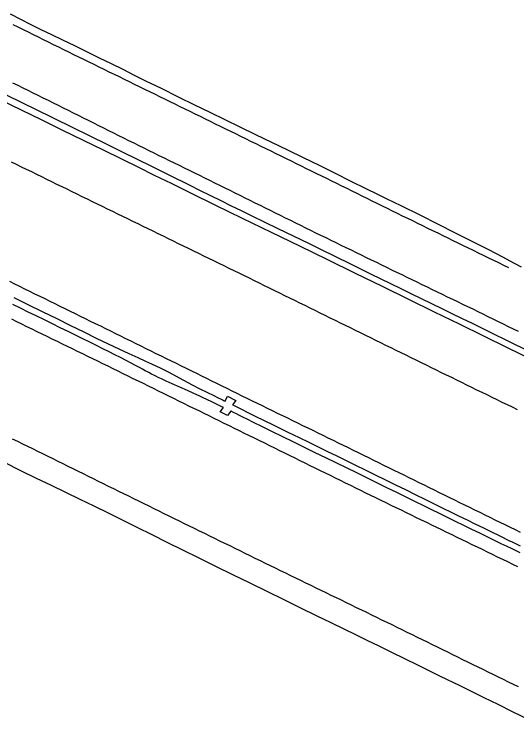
# Model space of a CAD drawing. Extents: x 1948091 to 1975253, y 787267 to 823306.
# Drawn here: x 1974788.3 to 1975011.4, y 793524.6 to 793837.9 of the extents above; entities that cross this region are included whole.
import ezdxf

# ---------------------------------------------------------------- set-up
doc = ezdxf.new("R2010")
doc.units = 0
doc.layers.add('RD_EX_Pavement_Markings', color=7, linetype='Continuous')
doc.layers.add('RD_EX_Road', color=7, linetype='Continuous')

msp = doc.modelspace()

# ---------------------------------------------------------------- linework, layer by layer
at = {"layer": 'RD_EX_Pavement_Markings'}
for points in [[(1975007.87, 793725.26), (1975005.62, 793726.36), (1975003.38, 793727.46), (1975001.13, 793728.55), (1974998.88, 793729.65), (1974996.64, 793730.74), (1974994.39, 793731.84), (1974992.14, 793732.94), (1974989.89, 793734.03), (1974987.65, 793735.13), (1974985.4, 793736.22), (1974983.15, 793737.32), (1974980.91, 793738.42), (1974978.66, 793739.52), (1974976.42, 793740.62), (1974974.17, 793741.71), (1974971.92, 793742.81), (1974969.68, 793743.91), (1974967.43, 793745.01), (1974965.19, 793746.11), (1974962.94, 793747.2), (1974960.69, 793748.3), (1974958.45, 793749.4), (1974956.2, 793750.5), (1974953.96, 793751.6), (1974951.71, 793752.69), (1974949.47, 793753.8), (1974947.23, 793754.91), (1974944.99, 793756.02), (1974942.75, 793757.13), (1974940.51, 793758.24), (1974938.27, 793759.35), (1974936.03, 793760.46), (1974933.79, 793761.57), (1974931.55, 793762.68), (1974929.31, 793763.79), (1974927.07, 793764.9), (1974924.82, 793766), (1974922.58, 793767.1), (1974920.34, 793768.2), (1974918.09, 793769.31), (1974915.85, 793770.41), (1974913.6, 793771.51), (1974911.36, 793772.61), (1974909.12, 793773.71), (1974906.87, 793774.81), (1974904.63, 793775.92), (1974902.38, 793777.02), (1974900.14, 793778.12), (1974897.89, 793779.22), (1974895.65, 793780.32), (1974893.41, 793781.42), (1974891.16, 793782.52), (1974888.92, 793783.63), (1974886.67, 793784.73), (1974884.43, 793785.83), (1974882.19, 793786.93), (1974879.94, 793788.03), (1974877.7, 793789.13), (1974875.45, 793790.23), (1974873.21, 793791.33), (1974870.96, 793792.43), (1974868.72, 793793.54), (1974866.48, 793794.64), (1974864.23, 793795.74), (1974861.99, 793796.84), (1974859.74, 793797.93), (1974857.5, 793799.03), (1974855.25, 793800.13), (1974853, 793801.23), (1974850.76, 793802.33), (1974848.51, 793803.43), (1974846.27, 793804.52), (1974844.02, 793805.62), (1974841.78, 793806.72), (1974839.53, 793807.82), (1974837.29, 793808.92), (1974835.04, 793810.02), (1974832.8, 793811.12), (1974830.55, 793812.22), (1974828.31, 793813.32), (1974826.06, 793814.42), (1974823.82, 793815.52), (1974821.57, 793816.62), (1974819.33, 793817.72), (1974817.08, 793818.82), (1974814.84, 793819.92), (1974812.59, 793821.02), (1974810.35, 793822.12), (1974808.11, 793823.22), (1974805.87, 793824.34), (1974803.63, 793825.45), (1974801.39, 793826.56), (1974799.15, 793827.67), (1974796.91, 793828.78), (1974794.67, 793829.89), (1974792.43, 793831), (1974790.2, 793832.11), (1974787.96, 793833.23)], [(1974787.68, 793807.48), (1974789.92, 793806.37), (1974792.17, 793805.26), (1974794.41, 793804.15), (1974796.65, 793803.05), (1974798.89, 793801.94), (1974801.13, 793800.83), (1974803.37, 793799.73), (1974805.61, 793798.61), (1974807.84, 793797.49), (1974810.08, 793796.37), (1974812.31, 793795.26), (1974814.55, 793794.14), (1974816.78, 793793.02), (1974819.02, 793791.9), (1974821.26, 793790.78), (1974823.49, 793789.67), (1974825.73, 793788.55), (1974827.96, 793787.43), (1974830.2, 793786.31), (1974832.44, 793785.19), (1974834.67, 793784.08), (1974836.91, 793782.96), (1974839.14, 793781.84), (1974841.38, 793780.72), (1974843.62, 793779.62), (1974845.87, 793778.52), (1974848.11, 793777.42), (1974850.35, 793776.31), (1974852.6, 793775.21), (1974854.84, 793774.11), (1974857.08, 793773.01), (1974859.33, 793771.9), (1974861.57, 793770.8), (1974863.82, 793769.7), (1974866.06, 793768.6), (1974868.3, 793767.5), (1974870.55, 793766.39), (1974872.79, 793765.29), (1974875.03, 793764.19), (1974877.28, 793763.09), (1974879.52, 793761.98), (1974881.76, 793760.87), (1974884, 793759.76), (1974886.24, 793758.65), (1974888.48, 793757.54), (1974890.72, 793756.43), (1974892.96, 793755.33), (1974895.2, 793754.22), (1974897.44, 793753.11), (1974899.68, 793752), (1974901.92, 793750.89), (1974904.16, 793749.78), (1974906.4, 793748.67), (1974908.64, 793747.56), (1974910.88, 793746.45), (1974913.12, 793745.34), (1974915.36, 793744.23), (1974917.6, 793743.12), (1974919.84, 793742.01), (1974922.08, 793740.9), (1974924.33, 793739.8), (1974926.58, 793738.7), (1974928.82, 793737.61), (1974931.07, 793736.51), (1974933.32, 793735.42), (1974935.56, 793734.32), (1974937.81, 793733.22), (1974940.06, 793732.13), (1974942.3, 793731.03), (1974944.55, 793729.94), (1974946.8, 793728.84), (1974949.04, 793727.75), (1974951.29, 793726.65), (1974953.54, 793725.55), (1974955.79, 793724.46), (1974958.03, 793723.37), (1974960.28, 793722.28), (1974962.53, 793721.19), (1974964.78, 793720.1), (1974967.03, 793719.01), (1974969.28, 793717.92), (1974971.53, 793716.83), (1974973.78, 793715.74), (1974976.03, 793714.65), (1974978.28, 793713.56), (1974980.53, 793712.47), (1974982.78, 793711.38), (1974985.03, 793710.29), (1974987.28, 793709.2), (1974989.53, 793708.11), (1974991.78, 793707.02), (1974994.03, 793705.92), (1974996.27, 793704.82), (1974998.52, 793703.72), (1975000.76, 793702.61), (1975003.01, 793701.51), (1975005.25, 793700.41), (1975007.49, 793699.31), (1975009.74, 793698.21), (1975011.98, 793697.11)], [(1975011.66, 793662.27), (1975009.42, 793663.37), (1975007.17, 793664.46), (1975004.92, 793665.56), (1975002.68, 793666.66), (1975000.43, 793667.75), (1974998.18, 793668.85), (1974995.94, 793669.94), (1974993.69, 793671.04), (1974991.44, 793672.14), (1974989.2, 793673.24), (1974986.96, 793674.34), (1974984.71, 793675.44), (1974982.47, 793676.55), (1974980.22, 793677.65), (1974977.98, 793678.75), (1974975.73, 793679.85), (1974973.49, 793680.95), (1974971.25, 793682.05), (1974969, 793683.15), (1974966.76, 793684.25), (1974964.51, 793685.36), (1974962.27, 793686.46), (1974960.02, 793687.56), (1974957.78, 793688.66), (1974955.54, 793689.76), (1974953.29, 793690.86), (1974951.05, 793691.96), (1974948.8, 793693.07), (1974946.56, 793694.17), (1974944.31, 793695.27), (1974942.07, 793696.37), (1974939.83, 793697.49), (1974937.59, 793698.6), (1974935.35, 793699.7), (1974933.11, 793700.8), (1974930.86, 793701.91), (1974928.62, 793703.01), (1974926.38, 793704.11), (1974924.13, 793705.21), (1974921.89, 793706.32), (1974919.64, 793707.42), (1974917.4, 793708.52), (1974915.16, 793709.62), (1974912.91, 793710.73), (1974910.67, 793711.83), (1974908.43, 793712.93), (1974906.18, 793714.03), (1974903.94, 793715.14), (1974901.69, 793716.24), (1974899.45, 793717.34), (1974897.21, 793718.45), (1974894.96, 793719.55), (1974892.72, 793720.65), (1974890.48, 793721.75), (1974888.23, 793722.86), (1974885.99, 793723.96), (1974883.74, 793725.06), (1974881.5, 793726.16), (1974879.25, 793727.26), (1974877.01, 793728.35), (1974874.76, 793729.45), (1974872.51, 793730.54), (1974870.26, 793731.64), (1974868.02, 793732.74), (1974865.77, 793733.83), (1974863.52, 793734.93), (1974861.28, 793736.02), (1974859.03, 793737.12), (1974856.78, 793738.21), (1974854.54, 793739.31), (1974852.29, 793740.41), (1974850.04, 793741.5), (1974847.79, 793742.6), (1974845.55, 793743.69), (1974843.3, 793744.79), (1974841.05, 793745.89), (1974838.81, 793746.98), (1974836.56, 793748.08), (1974834.31, 793749.17), (1974832.07, 793750.27), (1974829.82, 793751.37), (1974827.57, 793752.46), (1974825.32, 793753.56), (1974823.08, 793754.65), (1974820.83, 793755.75), (1974818.58, 793756.85), (1974816.34, 793757.95), (1974814.09, 793759.05), (1974811.85, 793760.15), (1974809.61, 793761.25), (1974807.36, 793762.35), (1974805.12, 793763.45), (1974802.87, 793764.55), (1974800.63, 793765.65), (1974798.38, 793766.75), (1974796.14, 793767.85), (1974793.89, 793768.95), (1974791.65, 793770.05), (1974789.4, 793771.15), (1974787.16, 793772.26)], [(1974786.22, 793719.33), (1974788.47, 793718.23), (1974790.71, 793717.13), (1974792.95, 793716.02), (1974795.2, 793714.92), (1974797.44, 793713.82), (1974799.68, 793712.71), (1974801.93, 793711.61), (1974804.17, 793710.5), (1974806.41, 793709.4), (1974808.65, 793708.3), (1974810.9, 793707.19), (1974813.14, 793706.09), (1974815.38, 793704.98), (1974817.63, 793703.88), (1974819.87, 793702.78), (1974822.11, 793701.67), (1974824.36, 793700.57), (1974826.6, 793699.47), (1974828.84, 793698.36), (1974831.09, 793697.26), (1974833.33, 793696.15), (1974835.57, 793695.05), (1974837.81, 793693.95), (1974840.06, 793692.84), (1974842.3, 793691.74), (1974844.54, 793690.63), (1974846.79, 793689.53), (1974849.03, 793688.43), (1974851.27, 793687.32), (1974853.51, 793686.22), (1974855.76, 793685.11), (1974858, 793684), (1974860.24, 793682.9), (1974862.48, 793681.79), (1974864.73, 793680.69), (1974866.97, 793679.58), (1974869.21, 793678.48), (1974871.45, 793677.37), (1974873.7, 793676.27), (1974875.94, 793675.16), (1974878.18, 793674.06), (1974880.42, 793672.95), (1974882.66, 793671.85), (1974884.91, 793670.74), (1974887.15, 793669.63), (1974889.39, 793668.53), (1974891.63, 793667.42), (1974893.88, 793666.32), (1974896.12, 793665.22), (1974898.37, 793664.12), (1974900.61, 793663.03), (1974902.86, 793661.93), (1974905.11, 793660.83), (1974907.35, 793659.73), (1974909.6, 793658.64), (1974911.85, 793657.54), (1974914.09, 793656.44), (1974916.34, 793655.35), (1974918.59, 793654.25), (1974920.83, 793653.15), (1974923.08, 793652.05), (1974925.32, 793650.96), (1974927.57, 793649.86), (1974929.82, 793648.76), (1974932.06, 793647.66), (1974934.31, 793646.57), (1974936.55, 793645.46), (1974938.8, 793644.36), (1974941.04, 793643.26), (1974943.28, 793642.15), (1974945.53, 793641.05), (1974947.77, 793639.95), (1974950.01, 793638.84), (1974952.26, 793637.74), (1974954.5, 793636.63), (1974956.74, 793635.53), (1974958.98, 793634.43), (1974961.23, 793633.32), (1974963.47, 793632.22), (1974965.71, 793631.11), (1974967.96, 793630.01), (1974970.2, 793628.91), (1974972.44, 793627.8), (1974974.69, 793626.7), (1974976.93, 793625.6), (1974979.17, 793624.49), (1974981.42, 793623.39), (1974983.66, 793622.29), (1974985.9, 793621.18), (1974988.15, 793620.08), (1974990.39, 793618.98), (1974992.64, 793617.88), (1974994.88, 793616.78), (1974997.12, 793615.67), (1974999.37, 793614.57), (1975001.61, 793613.47), (1975003.86, 793612.37), (1975006.1, 793611.27), (1975008.34, 793610.16), (1975010.59, 793609.06), (1975012.83, 793607.96)], [(1974787.15, 793702.58), (1974789.4, 793701.48), (1974791.64, 793700.38), (1974793.89, 793699.29), (1974796.14, 793698.19), (1974798.39, 793697.1), (1974800.63, 793696), (1974802.88, 793694.91), (1974805.13, 793693.81), (1974807.37, 793692.71), (1974809.62, 793691.62), (1974811.87, 793690.52), (1974814.12, 793689.43), (1974816.36, 793688.33), (1974818.61, 793687.24), (1974820.86, 793686.14), (1974823.1, 793685.04), (1974825.35, 793683.95), (1974827.59, 793682.85), (1974829.84, 793681.74), (1974832.08, 793680.64), (1974834.33, 793679.54), (1974836.57, 793678.44), (1974838.81, 793677.33), (1974841.06, 793676.23), (1974843.3, 793675.13), (1974845.54, 793674.02), (1974847.79, 793672.92), (1974850.03, 793671.82), (1974852.28, 793670.72), (1974854.52, 793669.61), (1974856.76, 793668.51), (1974859.01, 793667.41), (1974861.25, 793666.31), (1974863.49, 793665.2), (1974865.74, 793664.1), (1974867.98, 793663), (1974870.22, 793661.9), (1974872.47, 793660.79), (1974874.71, 793659.69), (1974876.96, 793658.59), (1974879.2, 793657.48), (1974881.44, 793656.38), (1974883.68, 793655.27), (1974885.93, 793654.17), (1974888.17, 793653.07), (1974890.41, 793651.96), (1974892.66, 793650.86), (1974894.9, 793649.75), (1974897.14, 793648.65), (1974899.38, 793647.54), (1974901.63, 793646.44), (1974903.87, 793645.33), (1974906.11, 793644.23), (1974908.35, 793643.12), (1974910.6, 793642.02), (1974912.84, 793640.91), (1974915.08, 793639.81), (1974917.32, 793638.7), (1974919.57, 793637.6), (1974921.81, 793636.49), (1974924.05, 793635.39), (1974926.29, 793634.28), (1974928.54, 793633.18), (1974930.78, 793632.07), (1974933.02, 793630.97), (1974935.26, 793629.86), (1974937.51, 793628.76), (1974939.75, 793627.65), (1974941.99, 793626.54), (1974944.23, 793625.44), (1974946.48, 793624.35), (1974948.73, 793623.26), (1974950.98, 793622.16), (1974953.23, 793621.07), (1974955.48, 793619.98), (1974957.73, 793618.89), (1974959.98, 793617.8), (1974962.22, 793616.71), (1974964.47, 793615.61), (1974966.72, 793614.52), (1974968.97, 793613.43), (1974971.22, 793612.34), (1974973.47, 793611.25), (1974975.72, 793610.16), (1974977.97, 793609.07), (1974980.22, 793607.97), (1974982.47, 793606.88), (1974984.72, 793605.79), (1974986.97, 793604.7), (1974989.21, 793603.61), (1974991.46, 793602.52), (1974993.71, 793601.43), (1974995.96, 793600.33), (1974998.21, 793599.24), (1975000.46, 793598.15), (1975002.71, 793597.06), (1975004.96, 793595.97), (1975007.21, 793594.88), (1975009.46, 793593.79), (1975011.71, 793592.7)], [(1975012.14, 793539.21), (1975009.89, 793540.31), (1975007.65, 793541.41), (1975005.4, 793542.51), (1975003.16, 793543.61), (1975000.91, 793544.7), (1974998.67, 793545.8), (1974996.42, 793546.91), (1974994.18, 793548.01), (1974991.93, 793549.11), (1974989.69, 793550.21), (1974987.45, 793551.31), (1974985.2, 793552.42), (1974982.96, 793553.52), (1974980.71, 793554.62), (1974978.47, 793555.72), (1974976.23, 793556.83), (1974973.98, 793557.93), (1974971.74, 793559.03), (1974969.5, 793560.13), (1974967.25, 793561.23), (1974965.01, 793562.34), (1974962.76, 793563.44), (1974960.52, 793564.54), (1974958.28, 793565.64), (1974956.03, 793566.74), (1974953.79, 793567.85), (1974951.54, 793568.94), (1974949.29, 793570.03), (1974947.04, 793571.13), (1974944.79, 793572.22), (1974942.55, 793573.31), (1974940.3, 793574.4), (1974938.05, 793575.5), (1974935.8, 793576.59), (1974933.55, 793577.68), (1974931.3, 793578.77), (1974929.05, 793579.87), (1974926.81, 793580.96), (1974924.56, 793582.05), (1974922.31, 793583.15), (1974920.06, 793584.24), (1974917.81, 793585.33), (1974915.56, 793586.42), (1974913.31, 793587.52), (1974911.07, 793588.61), (1974908.82, 793589.7), (1974906.57, 793590.79), (1974904.32, 793591.89), (1974902.07, 793592.99), (1974899.83, 793594.09), (1974897.59, 793595.19), (1974895.34, 793596.29), (1974893.1, 793597.39), (1974890.85, 793598.49), (1974888.61, 793599.59), (1974886.36, 793600.69), (1974884.12, 793601.8), (1974881.88, 793602.9), (1974879.63, 793604), (1974877.39, 793605.1), (1974875.14, 793606.2), (1974872.9, 793607.3), (1974870.65, 793608.4), (1974868.41, 793609.5), (1974866.16, 793610.61), (1974863.92, 793611.71), (1974861.68, 793612.81), (1974859.43, 793613.91), (1974857.19, 793615.01), (1974854.94, 793616.11), (1974852.7, 793617.21), (1974850.45, 793618.31), (1974848.21, 793619.42), (1974845.97, 793620.53), (1974843.73, 793621.63), (1974841.49, 793622.74), (1974839.25, 793623.85), (1974837, 793624.96), (1974834.76, 793626.06), (1974832.52, 793627.17), (1974830.28, 793628.28), (1974828.04, 793629.38), (1974825.8, 793630.49), (1974823.56, 793631.6), (1974821.31, 793632.71), (1974819.07, 793633.81), (1974816.83, 793634.92), (1974814.59, 793636.03), (1974812.35, 793637.13), (1974810.11, 793638.24), (1974807.86, 793639.35), (1974805.62, 793640.45), (1974803.38, 793641.56), (1974801.14, 793642.66), (1974798.89, 793643.76), (1974796.65, 793644.87), (1974794.41, 793645.97), (1974792.16, 793647.07), (1974789.92, 793648.18), (1974787.68, 793649.28)]]:
    msp.add_lwpolyline(points, dxfattribs=at)
at = {"layer": 'RD_EX_Road'}
for points in [[(1975013.46, 793725.56), (1975010.38, 793727.22), (1975005.21, 793730.03), (1974998.87, 793733.33), (1974991.61, 793736.98), (1974984.19, 793740.72), (1974976.65, 793744.55), (1974968.49, 793748.63), (1974960.05, 793752.79), (1974953.83, 793755.84), (1974949.7, 793757.83), (1974944.48, 793760.39), (1974937.82, 793763.67), (1974930.85, 793767.15), (1974923.78, 793770.71), (1974916.76, 793774.16), (1974909.8, 793777.51), (1974902.71, 793780.91), (1974895.52, 793784.38), (1974888.6, 793787.74), (1974881.95, 793791), (1974875.31, 793794.26), (1974868.56, 793797.55), (1974861.29, 793801.11), (1974853.68, 793804.86), (1974847.14, 793808.08), (1974841.76, 793810.75), (1974836.65, 793813.29), (1974831.6, 793815.82), (1974826.27, 793818.42), (1974820.67, 793821.12), (1974815.21, 793823.78), (1974809.99, 793826.38), (1974805.06, 793828.78), (1974800.41, 793831.01), (1974795.85, 793833.25), (1974791.34, 793835.56), (1974786.71, 793837.94)], [(1975016.6, 793688.3), (1975007.78, 793692.62), (1975000.02, 793696.45), (1974991.73, 793700.52), (1974987.29, 793702.69), (1974982.74, 793704.91), (1974978.19, 793707.13), (1974973.64, 793709.36), (1974969.09, 793711.59), (1974964.54, 793713.81), (1974960.02, 793716.02), (1974955.5, 793718.21), (1974946.6, 793722.52), (1974938.28, 793726.6), (1974930.12, 793730.66), (1974925.03, 793733.15), (1974919.11, 793736.03), (1974912.35, 793739.29), (1974905.52, 793742.58), (1974899.39, 793745.55), (1974893.95, 793748.21), (1974889.21, 793750.54), (1974884.77, 793752.74), (1974880.21, 793754.99), (1974875.55, 793757.29), (1974870.78, 793759.63), (1974866.08, 793761.95), (1974857.44, 793766.23), (1974849.77, 793770.07), (1974842.84, 793773.53), (1974836.46, 793776.71), (1974829.6, 793780.08), (1974822.11, 793783.71), (1974814.27, 793787.54), (1974806.08, 793791.59), (1974797.38, 793795.88), (1974792.82, 793798.12), (1974784.04, 793802.44)], [(1975017.32, 793684.82), (1975007.17, 793689.79), (1974996.7, 793694.93), (1974985.91, 793700.21), (1974974.82, 793705.65), (1974963.42, 793711.23), (1974951.72, 793716.96), (1974939.72, 793722.82), (1974927.48, 793728.8), (1974915.06, 793734.87), (1974902.46, 793741.02), (1974889.69, 793747.25), (1974877.6, 793753.15), (1974867.07, 793758.31), (1974858.1, 793762.7), (1974850.68, 793766.35), (1974843.73, 793769.78), (1974836.14, 793773.5), (1974827.93, 793777.52), (1974819.08, 793781.84), (1974809.92, 793786.31), (1974800.76, 793790.79), (1974791.61, 793795.28), (1974782.45, 793799.76)], [(1974788.21, 793712.07), (1974794.41, 793709.03), (1974800.83, 793705.88), (1974807.24, 793702.73), (1974813.36, 793699.72), (1974819.22, 793696.85), (1974824.81, 793694.12), (1974830.04, 793691.58), (1974834.84, 793689.28), (1974839.21, 793687.23), (1974843.16, 793685.43), (1974846.57, 793683.89), (1974849.36, 793682.61), (1974851.53, 793681.61), (1974853.07, 793680.88), (1974854.64, 793680.09), (1974856.91, 793678.92), (1974859.87, 793677.36), (1974863.53, 793675.43), (1974867.33, 793673.42), (1974870.75, 793671.64), (1974873.78, 793670.09), (1974876.89, 793668.55), (1974878.57, 793667.72), (1974880.14, 793666.95), (1974881.13, 793666.47), (1974881.53, 793666.27), (1974881.91, 793666.09), (1974883.05, 793668.25), (1974886.7, 793666.34), (1974885.25, 793664.44), (1974885.94, 793664.11), (1974895.31, 793659.49), (1974903.24, 793655.58), (1974909.73, 793652.4), (1974914.78, 793649.93), (1974919.08, 793647.84), (1974923.29, 793645.79), (1974927.44, 793643.77), (1974931.51, 793641.79), (1974935.6, 793639.79), (1974939.8, 793637.73), (1974944.12, 793635.6), (1974948.56, 793633.4), (1974953.03, 793631.19), (1974957.48, 793628.99), (1974961.91, 793626.81), (1974966.31, 793624.65), (1974970.59, 793622.55), (1974974.67, 793620.55), (1974978.55, 793618.65), (1974982.23, 793616.85), (1974985.78, 793615.11), (1974989.3, 793613.39), (1974992.79, 793611.68), (1974996.24, 793609.99), (1974999.86, 793608.23), (1975003.83, 793606.28), (1975008.16, 793604.16), (1975008.99, 793603.76), (1975012.84, 793601.86)], [(1975012.9, 793598.69), (1975011.03, 793599.61), (1975009.22, 793600.5), (1975007.02, 793601.58), (1975004.45, 793602.83), (1975001.48, 793604.27), (1974998.26, 793605.83), (1974994.92, 793607.46), (1974991.44, 793609.16), (1974987.84, 793610.93), (1974984.2, 793612.72), (1974980.62, 793614.47), (1974977.11, 793616.19), (1974973.66, 793617.88), (1974970.12, 793619.6), (1974966.34, 793621.45), (1974962.33, 793623.42), (1974958.09, 793625.5), (1974953.71, 793627.66), (1974949.29, 793629.83), (1974944.83, 793632.02), (1974940.34, 793634.23), (1974935.81, 793636.46), (1974931.23, 793638.7), (1974926.61, 793640.96), (1974921.94, 793643.23), (1974917.22, 793645.54), (1974912.43, 793647.88), (1974907.59, 793650.26), (1974902.69, 793652.67), (1974898.18, 793654.9), (1974894.53, 793656.7), (1974891.73, 793658.08), (1974889.79, 793659.03), (1974888.32, 793659.75), (1974886.97, 793660.42), (1974885.72, 793661.04), (1974884.57, 793661.62), (1974884.52, 793661.64), (1974883.01, 793659.72), (1974879.71, 793661.33), (1974881.2, 793663.3), (1974880.22, 793663.79), (1974877.82, 793664.92), (1974876.09, 793665.75), (1974873.79, 793666.85), (1974872.16, 793667.65), (1974870.38, 793668.5), (1974868.07, 793669.56), (1974865.22, 793670.85), (1974861.84, 793672.36), (1974858.5, 793673.84), (1974855.8, 793675.05), (1974853.72, 793675.99), (1974852.29, 793676.67), (1974851.24, 793677.17), (1974850.34, 793677.61), (1974849.6, 793677.99), (1974849, 793678.3), (1974848.37, 793678.64), (1974847.56, 793679.07), (1974846.54, 793679.61), (1974845.34, 793680.26), (1974843.9, 793681.02), (1974842.2, 793681.93), (1974840.23, 793682.97), (1974838, 793684.15), (1974835.58, 793685.42), (1974833.07, 793686.71), (1974830.46, 793688.03), (1974827.76, 793689.37), (1974824.94, 793690.76), (1974821.98, 793692.23), (1974818.87, 793693.76), (1974815.62, 793695.35), (1974812.26, 793697), (1974808.83, 793698.69), (1974805.33, 793700.41), (1974801.75, 793702.17), (1974798.16, 793703.93), (1974794.63, 793705.65), (1974791.17, 793707.34), (1974787.76, 793709)], [(1975016.8, 793524.6), (1975009.71, 793528.08), (1975003.04, 793531.38), (1974996.87, 793534.44), (1974991.28, 793537.2), (1974986.29, 793539.66), (1974977.55, 793543.92), (1974972.74, 793546.28), (1974967.47, 793548.86), (1974961.73, 793551.69), (1974955.9, 793554.56), (1974950.32, 793557.28), (1974945.02, 793559.86), (1974939.97, 793562.3), (1974934.76, 793564.82), (1974928.95, 793567.65), (1974922.53, 793570.79), (1974915.51, 793574.24), (1974908.14, 793577.86), (1974900.67, 793581.53), (1974893.09, 793585.25), (1974885.42, 793589.01), (1974877.8, 793592.75), (1974870.41, 793596.39), (1974863.23, 793599.95), (1974856.28, 793603.41), (1974849.51, 793606.78), (1974842.9, 793610.07), (1974836.45, 793613.27), (1974830.15, 793616.37), (1974823.91, 793619.44), (1974817.62, 793622.5), (1974811.29, 793625.57), (1974804.92, 793628.65), (1974798.33, 793631.82), (1974791.35, 793635.21), (1974784, 793638.8)]]:
    msp.add_lwpolyline(points, dxfattribs=at)

doc.saveas('drawing.dxf')
